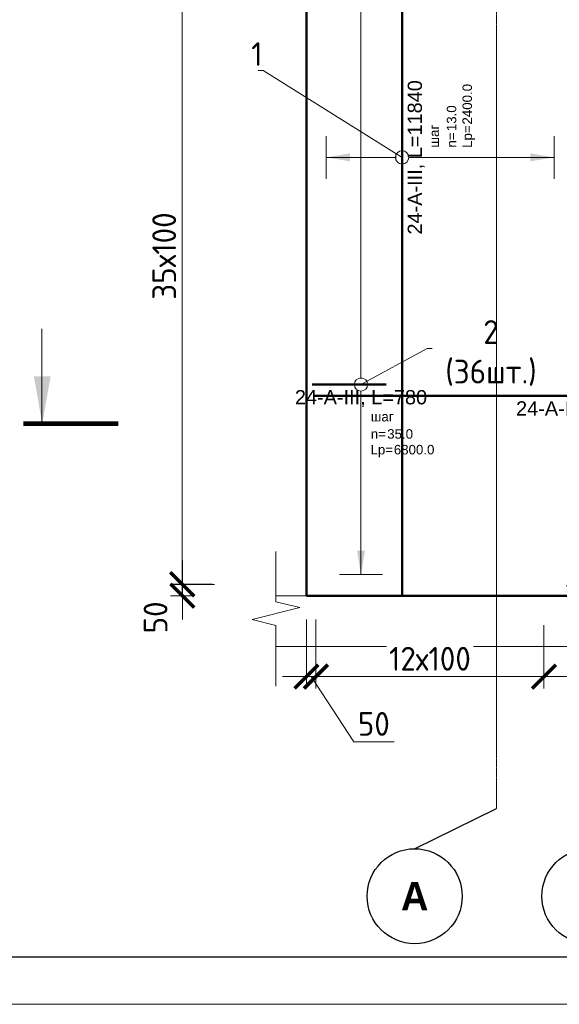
# Model space of a CAD drawing. Header units: millimetres. Extents: x 263826 to 1718326, y -423071 to 70137.
# Tile 452 of 486: x 1053639 to 1059321, y -140557 to -130193. Entities that reach past the tile are written whole.
import ezdxf
from ezdxf import colors
from ezdxf.entities.mleader import LeaderData, LeaderLine
from ezdxf.enums import TextEntityAlignment as Align
from ezdxf.math import Vec2, Vec3

# ---------------------------------------------------------------- set-up
doc = ezdxf.new("R2010")
doc.units = ezdxf.units.MM
doc.set_wipeout_variables(frame=1)
doc.linetypes.add('______5', pattern=[1100, 800, -100, 100, -100])
doc.linetypes.add('осевая', pattern=[50.8, 31.75, -6.35, 6.35, -6.35])
for name, color, linetype, lineweight in [('AF_Stena', 90, 'Continuous', 18), ('KR_Fundament', 253, 'Continuous', 18), ('АрмСтер', 2, 'Continuous', 50), ('Выноски', 20, 'Continuous', 20), ('Оси', 40, '______5', 18), ('подоснова', 151, 'Continuous', 5), ('размер', 1, 'Continuous', 25), ('РАЗМЕРЫ', 1, 'Continuous', 9), ('Текст', 7, 'Continuous', 25), ('ТОНКИЕ', 7, 'Continuous', 9)]:
    doc.layers.add(name, color=color, linetype=linetype, lineweight=lineweight)
doc.layers.add('PDF7_Text', color=7, linetype='Continuous')
doc.layers.add('ТОЛСТЫЕ_ОСНОВНЫЕ', color=6, linetype='Continuous')
doc.layers.add('АрмСтер_атрибуты', color=2, linetype='Continuous', lineweight=0, plot=False)
doc.styles.add('Century Gothic', font='GOTHIC.TTF')
doc.styles.add('GOST-2.304_Type-B', font='GOST_Common.ttf')
doc.styles.add('PDF Times New Roman', font='times.ttf')
doc.styles.get("Standard").update_dxf_attribs({"font": 'arial.ttf'})
doc.styles.add('Аннотативный', font='arial.ttf')
doc.styles.add('ГОСТ', font='GOST_Common.ttf')
doc.dimstyles.new('мой 25', dxfattribs={"dimscale": 100, "dimtxt": 2.5, "dimasz": 2.5, "dimexe": 1.25, "dimexo": 0.625, "dimtad": 1, "dimdec": 0, "dimlfac": 0.5, "dimtxsty": 'GOST-2.304_Type-B', "dimblk": 'ARCHTICK', "dimcen": 2.5, "dimdle": 1.25, "dimaunit": 1, "dimadec": 1, "dimazin": 2, "dimtfac": 1, "dimtdec": 0, "dimtmove": 1, "dimatfit": 3, "dimfxl": 6, "dimfxlon": 1, "dimtfill": 1, "dimlwd": -1, "dimlwe": -1, "dimarcsym": 0})

# ---------------------------------------------------------------- blocks, each defined once
blk = doc.blocks.new('штамп кж1.1')
at = {"layer": 'PDF7_Text', "insert": (410912, -84467), "char_height": 180, "width": 6881.02, "attachment_point": 7, "style": 'PDF Times New Roman'}
blk.add_mtext('\\pi1015.18152;Жилой дом со встроенными помещениями \\P\\pi311.27381;общественно-делового и коммерческого назначения на \\P\\pi667.38051;первом этаже здания и встроенно-пристроенным \\P\\pi874.76335;поликлиническим учреждением (поз. 2.2-2.3)', dxfattribs=at)
at = {"layer": 'Текст', "color": 7, "insert": (411117, -81801), "char_height": 250, "attachment_point": 1, "style": 'ГОСТ'}
blk.add_mtext_dynamic_manual_height_columns('\\pi594.35517;{\\fTimes New Roman|b0|i0|c204|p18;\\C256;Строительство жилого комплекса со  встроенными помещениями \\P\\pi1441.86779;общественного-делового, коммерческого назначения и \\P\\pi41.3631;поликлиническим учреждением по адресу: г. Чита, ул. 1-я Коллективная}', width=11543.07, gutter_width=12.5, heights=[0], dxfattribs=at)
blk = doc.blocks.new('*U46')
at = {"layer": 'ТОЛСТЫЕ_ОСНОВНЫЕ', "color": 6}
blk.add_lwpolyline([(20, 5), (415, 5), (415, 292), (20, 292)], close=True, dxfattribs=at)
at = {"layer": 'ТОНКИЕ'}
blk.add_lwpolyline([(0, 0), (420, 0), (420, 297), (0, 297)], close=True, dxfattribs=at)
blk = doc.blocks.new('*U2588')
at = {"layer": 'РАЗМЕРЫ'}
for p, q in [((112.5, 2400), (-112.5, 2400)), ((112.5, -1000), (-112.5, -1000))]:
    blk.add_line(p, q, dxfattribs=at)
at = {"layer": 'РАЗМЕРЫ', "ltscale": 15}
blk.add_line((0, -1000), (0, 2400), dxfattribs=at)
at = {"layer": 'РАЗМЕРЫ'}
for points in [[(0, 2400), (20.9, 2274.8), (-20.9, 2274.8)], [(0, -1000), (20.9, -874.8), (-20.9, -874.8)]]:
    blk.add_solid(points, dxfattribs=at)
at = {"layer": 'АрмСтер_атрибуты', "color": 215, "ltscale": 15, "style": 'Аннотативный'}
for s, p in [('шаг', (51.4, -194.2)), ('n=', (51.4, -285.1)), ('Lр=', (50.2, -367.8))]:
    blk.add_text(s, height=50, dxfattribs=at).set_placement(p)
at = {"layer": 'АрмСтер_атрибуты', "flags": 9}
for tag, p in [('МАССА', (-505.2, 389.5)), ('ОБОЗНАЧЕНИЕ', (-505.2, 275.6))]:
    blk.add_attdef(tag, p, '', height=75, dxfattribs=at)
at = {"layer": 'АрмСтер_атрибуты', "style": 'Аннотативный', "flags": 8}
blk.add_attdef('ПОЗ', (110, 29.6), '', height=75, dxfattribs=at)
at = {"layer": 'АрмСтер_атрибуты', "color": 215, "style": 'Аннотативный'}
for tag, p, flags in [('ШАГ', (190.9, -194.2), 10), ('КОЛ', (138, -285.1), 8), ('ШИРИНА', (172.9, -367.8), 8)]:
    blk.add_attdef(tag, p, '', height=50, dxfattribs=dict(at, flags=flags))
at = {"linetype": 'Continuous', "lineweight": 0}
blk.add_wipeout([(35, 0), (28.3, 20.6), (10.8, 33.3), (-10.8, 33.3), (-28.3, 20.6), (-35, 0), (-28.3, -20.6), (-10.8, -33.3), (10.8, -33.3), (28.3, -20.6)], dxfattribs=at)
at = {"color": 0, "linetype": 'ByBlock', "lineweight": -2, "ltscale": 100}
blk.add_line((-1439.2, 0), (1120.8, 0), dxfattribs=at)
at = {"layer": 'РАЗМЕРЫ'}
blk.add_circle((0, 0), 35, dxfattribs=at)
at = {"layer": 'АрмСтер_атрибуты', "style": 'Аннотативный', "flags": 8}
blk.add_attdef('НАИМЕНОВАНИЕ', text='', height=75, dxfattribs=at).set_placement((0, -29.3), align=Align.TOP_CENTER)
blk = doc.blocks.new('*U2586')
at = {"layer": 'РАЗМЕРЫ'}
for p, q in [((112.5, 2400), (-112.5, 2400)), ((112.5, -1000), (-112.5, -1000))]:
    blk.add_line(p, q, dxfattribs=at)
at = {"layer": 'РАЗМЕРЫ', "ltscale": 15}
blk.add_line((0, -1000), (0, 2400), dxfattribs=at)
at = {"layer": 'РАЗМЕРЫ'}
for points in [[(0, 2400), (20.9, 2274.8), (-20.9, 2274.8)], [(0, -1000), (20.9, -874.8), (-20.9, -874.8)]]:
    blk.add_solid(points, dxfattribs=at)
at = {"layer": 'АрмСтер_атрибуты', "color": 215, "ltscale": 15, "style": 'Аннотативный'}
for s, p in [('шаг', (51.4, -194.2)), ('n=', (51.4, -285.1)), ('Lр=', (50.2, -367.8))]:
    blk.add_text(s, height=50, dxfattribs=at).set_placement(p)
at = {"layer": 'АрмСтер_атрибуты', "flags": 9}
for tag, p in [('МАССА', (-1033.5, 389.5)), ('ОБОЗНАЧЕНИЕ', (-1033.5, 275.6))]:
    blk.add_attdef(tag, p, '', height=75, dxfattribs=at)
at = {"layer": 'АрмСтер_атрибуты', "style": 'Аннотативный', "flags": 8}
blk.add_attdef('ПОЗ', (110, 29.6), '', height=75, dxfattribs=at)
at = {"layer": 'АрмСтер_атрибуты', "color": 215, "style": 'Аннотативный'}
for tag, p, flags in [('ШАГ', (190.9, -194.2), 10), ('КОЛ', (138, -285.1), 8), ('ШИРИНА', (172.9, -367.8), 8)]:
    blk.add_attdef(tag, p, '', height=50, dxfattribs=dict(at, flags=flags))
at = {"linetype": 'Continuous', "lineweight": 0}
blk.add_wipeout([(35, 0), (28.3, 20.6), (10.8, 33.3), (-10.8, 33.3), (-28.3, 20.6), (-35, 0), (-28.3, -20.6), (-10.8, -33.3), (10.8, -33.3), (28.3, -20.6)], dxfattribs=at)
at = {"color": 0, "linetype": 'ByBlock', "lineweight": -2, "ltscale": 100}
blk.add_line((-257.5, 0), (132.5, 0), dxfattribs=at)
at = {"layer": 'РАЗМЕРЫ'}
blk.add_circle((0, 0), 35, dxfattribs=at)
at = {"layer": 'АрмСтер_атрибуты', "style": 'Аннотативный', "flags": 8}
blk.add_attdef('НАИМЕНОВАНИЕ', text='', height=75, dxfattribs=at).set_placement((0, -29.3), align=Align.TOP_CENTER)
blk = doc.blocks.new('_None')
blk = doc.blocks.new('_ArchTick')
at = {"color": 0, "linetype": 'ByBlock', "const_width": 0.15}
blk.add_lwpolyline([(-0.5, -0.5), (0.5, 0.5)], dxfattribs=at)
blk = doc.blocks.new('*D2640')
at = {"layer": 'DEFPOINTS', "color": 0, "transparency": 16777216}
for p in [(1055752, -136137), (1055353, -136257), (1055506, -136257)]:
    blk.add_point(p, dxfattribs=at)
at = {"layer": 'РАЗМЕРЫ', "color": 0, "linetype": 'Continuous', "transparency": 16777216}
for p, q in [((1055353, -136137), (1055353, -135887)), ((1055689, -136137), (1055228, -136137)), ((1055353, -136137), (1055353, -136257)), ((1055444, -136257), (1055228, -136257)), ((1055353, -136257), (1055353, -136507))]:
    blk.add_line(p, q, dxfattribs=at)
at = {"layer": 'РАЗМЕРЫ', "color": 0, "lineweight": 0, "transparency": 16777216, "insert": (1055070, -136485), "char_height": 250, "attachment_point": 5, "rotation": 90, "style": 'GOST-2.304_Type-B', "bg_fill": 3, "box_fill_scale": 1.1, "bg_fill_color": 256, "bg_fill_true_color": 13158600, "bg_fill_transparency": 0}
blk.add_mtext('50', dxfattribs=at)
at = {"layer": 'РАЗМЕРЫ', "color": 0, "transparency": 16777216, "xscale": 250, "yscale": 250, "zscale": 250}
for p, rotation in [((1055353, -136137), 270), ((1055353, -136257), 90)]:
    blk.add_blockref('_ArchTick', p, dxfattribs=dict(at, rotation=rotation))
blk = doc.blocks.new('*D2638')
at = {"layer": 'DEFPOINTS', "color": 0, "transparency": 16777216}
for p in [(1055349, -129228), (1055847, -129228), (1055731, -136134)]:
    blk.add_point(p, dxfattribs=at)
at = {"layer": 'РАЗМЕРЫ', "color": 0, "linetype": 'Continuous', "transparency": 16777216}
for p, q in [((1055349, -136259), (1055349, -129103)), ((1055785, -129228), (1055224, -129228)), ((1055668, -136134), (1055224, -136134))]:
    blk.add_line(p, q, dxfattribs=at)
at = {"layer": 'РАЗМЕРЫ', "color": 0, "transparency": 16777216, "xscale": 250, "yscale": 250, "zscale": 250}
for p, rotation in [((1055349, -129228), 90), ((1055349, -136134), 270)]:
    blk.add_blockref('_ArchTick', p, dxfattribs=dict(at, rotation=rotation))
at = {"layer": 'РАЗМЕРЫ', "color": 0, "lineweight": 0, "transparency": 16777216, "insert": (1055161, -132681), "char_height": 250, "attachment_point": 5, "rotation": 90, "style": 'GOST-2.304_Type-B', "bg_fill": 3, "box_fill_scale": 1.1, "bg_fill_color": 256, "bg_fill_true_color": 13158600, "bg_fill_transparency": 0}
blk.add_mtext('35х100', dxfattribs=at)
blk = doc.blocks.new('*U2643')
at = {"layer": 'РАЗМЕРЫ'}
for p, q in [((112.5, 400), (-112.5, 400)), ((112.5, -800), (-112.5, -800))]:
    blk.add_line(p, q, dxfattribs=at)
at = {"layer": 'РАЗМЕРЫ', "ltscale": 15}
blk.add_line((0, -800), (0, 400), dxfattribs=at)
at = {"layer": 'РАЗМЕРЫ'}
for points in [[(0, 400), (20.9, 274.8), (-20.9, 274.8)], [(0, -800), (20.9, -674.8), (-20.9, -674.8)]]:
    blk.add_solid(points, dxfattribs=at)
at = {"layer": 'АрмСтер_атрибуты', "color": 215, "ltscale": 15, "style": 'Аннотативный'}
for s, p in [('шаг', (51.4, -194.2)), ('n=', (51.4, -285.1)), ('Lр=', (50.2, -367.8))]:
    blk.add_text(s, height=50, dxfattribs=at).set_placement(p)
at = {"layer": 'АрмСтер_атрибуты', "flags": 9}
for tag, p in [('МАССА', (-1363.3, 189.5)), ('ОБОЗНАЧЕНИЕ', (-1363.3, 75.6))]:
    blk.add_attdef(tag, p, '', height=75, dxfattribs=at)
at = {"layer": 'АрмСтер_атрибуты', "style": 'Аннотативный', "flags": 8}
blk.add_attdef('ПОЗ', (110, 29.6), '', height=75, dxfattribs=at)
at = {"layer": 'АрмСтер_атрибуты', "color": 215, "style": 'Аннотативный'}
for tag, p, flags in [('ШАГ', (190.9, -194.2), 10), ('КОЛ', (138, -285.1), 8), ('ШИРИНА', (172.9, -367.8), 8)]:
    blk.add_attdef(tag, p, '', height=50, dxfattribs=dict(at, flags=flags))
at = {"linetype": 'Continuous', "lineweight": 0}
blk.add_wipeout([(35, 0), (28.3, 20.6), (10.8, 33.3), (-10.8, 33.3), (-28.3, 20.6), (-35, 0), (-28.3, -20.6), (-10.8, -33.3), (10.8, -33.3), (28.3, -20.6)], dxfattribs=at)
at = {"color": 0, "linetype": 'ByBlock', "lineweight": -2, "ltscale": 100}
blk.add_line((-2307.2, 0), (3612.8, 0), dxfattribs=at)
at = {"layer": 'РАЗМЕРЫ'}
blk.add_circle((0, 0), 35, dxfattribs=at)
at = {"layer": 'АрмСтер_атрибуты', "style": 'Аннотативный', "flags": 8}
blk.add_attdef('НАИМЕНОВАНИЕ', text='', height=75, dxfattribs=at).set_placement((0, -29.3), align=Align.TOP_CENTER)
blk = doc.blocks.new('*D3000')
at = {"layer": 'DEFPOINTS', "color": 0, "transparency": 16777216}
for p in [(1056758, -135459), (1059159, -136845), (1059159, -137108)]:
    blk.add_point(p, dxfattribs=at)
at = {"layer": 'РАЗМЕРЫ', "color": 0, "linetype": 'Continuous', "transparency": 16777216}
for p, q in [((1056758, -136508), (1056758, -137233)), ((1059159, -136908), (1059159, -137233)), ((1056633, -137108), (1059284, -137108))]:
    blk.add_line(p, q, dxfattribs=at)
at = {"layer": 'РАЗМЕРЫ', "color": 0, "transparency": 16777216, "xscale": 250, "yscale": 250, "zscale": 250, "rotation": 180}
blk.add_blockref('_ArchTick', (1056758, -137108), dxfattribs=at)
at = {"layer": 'РАЗМЕРЫ', "color": 0, "transparency": 16777216, "xscale": 250, "yscale": 250, "zscale": 250}
blk.add_blockref('_ArchTick', (1059159, -137108), dxfattribs=at)
at = {"layer": 'РАЗМЕРЫ', "color": 0, "lineweight": 0, "transparency": 16777216, "insert": (1057959, -136920), "char_height": 250, "attachment_point": 5, "style": 'GOST-2.304_Type-B', "bg_fill": 3, "box_fill_scale": 1.1, "bg_fill_color": 256, "bg_fill_true_color": 13158600, "bg_fill_transparency": 0}
blk.add_mtext('12х100', dxfattribs=at)
blk = doc.blocks.new('*D3001')
at = {"layer": 'DEFPOINTS', "color": 0, "transparency": 16777216}
for p in [(1061558, -135459, -720), (1059159, -136504), (1061558, -137108)]:
    blk.add_point(p, dxfattribs=at)
at = {"layer": 'РАЗМЕРЫ', "color": 0, "linetype": 'Continuous', "transparency": 16777216}
for p, q in [((1059159, -136566), (1059159, -137233)), ((1061558, -136561), (1061558, -137233)), ((1059034, -137108), (1061683, -137108))]:
    blk.add_line(p, q, dxfattribs=at)
at = {"layer": 'РАЗМЕРЫ', "color": 0, "transparency": 16777216, "xscale": 250, "yscale": 250, "zscale": 250, "rotation": 180}
blk.add_blockref('_ArchTick', (1059159, -137108), dxfattribs=at)
at = {"layer": 'РАЗМЕРЫ', "color": 0, "transparency": 16777216, "xscale": 250, "yscale": 250, "zscale": 250}
blk.add_blockref('_ArchTick', (1061558, -137108), dxfattribs=at)
at = {"layer": 'РАЗМЕРЫ', "color": 0, "lineweight": 0, "transparency": 16777216, "insert": (1060359, -136920), "char_height": 250, "attachment_point": 5, "style": 'GOST-2.304_Type-B', "bg_fill": 3, "box_fill_scale": 1.1, "bg_fill_color": 256, "bg_fill_true_color": 13158600, "bg_fill_transparency": 0}
blk.add_mtext('6х200', dxfattribs=at)
blk = doc.blocks.new('*D3775')
at = {"layer": 'DEFPOINTS', "color": 0, "lineweight": 0, "transparency": 16777216}
for p in [(1056658, -135994), (1056758, -135994), (1056758, -137108)]:
    blk.add_point(p, dxfattribs=at)
at = {"layer": 'РАЗМЕРЫ', "color": 0, "linetype": 'Continuous', "transparency": 16777216}
for p, q in [((1056658, -136508), (1056658, -137233)), ((1056758, -136508), (1056758, -137233)), ((1056658, -137108), (1056408, -137108)), ((1056658, -137108), (1056758, -137108)), ((1056658, -137108), (1056758, -137108)), ((1056708, -137108), (1057156, -137794)), ((1056758, -137108), (1057008, -137108)), ((1057156, -137794), (1057581, -137794))]:
    blk.add_line(p, q, dxfattribs=at)
at = {"layer": 'РАЗМЕРЫ', "color": 0, "transparency": 16777216, "xscale": 250, "yscale": 250, "zscale": 250}
blk.add_blockref('_ArchTick', (1056658, -137108), dxfattribs=at)
at = {"layer": 'РАЗМЕРЫ', "color": 0, "transparency": 16777216, "xscale": 250, "yscale": 250, "zscale": 250, "rotation": 180}
blk.add_blockref('_ArchTick', (1056758, -137108), dxfattribs=at)
at = {"layer": 'РАЗМЕРЫ', "color": 0, "lineweight": 0, "transparency": 16777216, "insert": (1057368, -137606), "char_height": 250, "attachment_point": 5, "style": 'GOST-2.304_Type-B', "bg_fill": 3, "box_fill_scale": 1.1, "bg_fill_color": 256, "bg_fill_true_color": 13158600, "bg_fill_transparency": 0}
blk.add_mtext('50', dxfattribs=at)

msp = doc.modelspace()

# ---------------------------------------------------------------- hatches: boundary and pattern name
at = {"layer": 'Выноски'}
msp.add_hatch(color=256, dxfattribs=at).paths.add_polyline_path([(1053876.83963, -134446.13423), (1053965.00312, -133946.1342), (1053788.67613, -133946.1342)], flags=0)

# ---------------------------------------------------------------- linework, layer by layer
at = {"color": 1}
msp.add_lwpolyline([(1057798.08171, -138919.58448), (1058658.29169, -138495.19147)], dxfattribs=at)
at = {"color": 0, "linetype": 'ByBlock', "lineweight": -2}
for centre in [(1057798.08171, -139419.58448), (1059638.08171, -139419.58448)]:
    msp.add_circle(centre, 500, dxfattribs=at)
at = {"layer": 'AF_Stena', "lineweight": 50}
for p, q in [((1056658.2917, -129096.63883), (1056658.2917, -136256.63883)), ((1056658.2917, -136256.63883), (1061958.29169, -136256.63883))]:
    msp.add_line(p, q, dxfattribs=at)
at = {"layer": 'AF_Stena', "lineweight": 20}
for points in [[(1056338.05714, -136264.04595), (1056338.05714, -135792.18661)], [(1056338.05714, -136264.04595), (1056338.05714, -136319.04615)], [(1056588.05714, -136381.54615), (1056088.05714, -136506.54615)], [(1056338.05714, -136319.04615), (1056588.05714, -136381.54615)], [(1056088.05714, -136506.54615), (1056338.05714, -136569.04615)], [(1056338.05714, -136569.04615), (1056338.05714, -136624.04635)], [(1056338.05714, -136624.04635), (1056338.05714, -137209.73495)]]:
    msp.add_lwpolyline(points, dxfattribs=at)
at = {"layer": 'KR_Fundament', "lineweight": 9}
for p, q in [((1063059.79717, -136256.63883), (1056338.05714, -136256.63883)), ((1056338.05714, -136790.61277), (1063059.79717, -136790.61277))]:
    msp.add_line(p, q, dxfattribs=at)
at = {"layer": 'Выноски'}
msp.add_line((1053873.70177, -134446.13423), (1053873.70177, -133446.13421), dxfattribs=at)
msp.add_lwpolyline([(1054676.83967, -134446.13423, 50, 50, 0), (1053676.83962, -134446.13423, 50, 50, 0)], format="xyseb", dxfattribs=at)
at = {"layer": 'Оси', "color": 16, "linetype": 'осевая', "lineweight": 0, "ltscale": 0.5, "transparency": 33554687}
msp.add_line((1058658.29169, -138495.19147), (1058658.29169, -130252.02683), dxfattribs=at)

# ---------------------------------------------------------------- block references
at = {"xscale": 100, "yscale": 100, "zscale": 100}
msp.add_blockref('*U46', (1051177.41576, -140557.40034), dxfattribs=at)
at = {"layer": 'размер'}
for p in [(386772.76955, -53568.49652, 3100), (522893.71601, -53537.24258), (622629.12858, -53501.68302, 6200), (296861.80983, -53769.4628, 3100), (341774.20345, -53769.4628, 3100), (433578.08002, -53769.4628, 3100), (477895.14991, -53738.20886), (572761.4223, -53769.4628, 3100)]:
    msp.add_blockref('штамп кж1.1', p, dxfattribs=at)

# ---------------------------------------------------------------- texts
at = {"ltscale": 100, "char_height": 250, "width": 17398.1240905, "attachment_point": 1, "style": 'GOST-2.304_Type-B'}
for s, insert in [('\\pi-750,l750,t750,5000;1.^IОбщие примечания см. лист 1\\P2.^IШпильки поз.3 устанавливать с шагом 400 по вертикали и с шагом  400 по горизонтали .\\P3.^IАрмирование пилонов  выполнять отдельными стержнями. Арматуру вязать вязальной проволокой в каждом пересечении.\\P{\\C7;4.^IДиаметр оправки стержня при d<20мм - 5d, при d≥20мм - 8d}', (927749.63121, -130516.14408)), ('\\pi-750,l750,t750,5000;1.^IОбщие примечания см. лист 1\\P2.^IШпильки поз.3 устанавливать с шагом 400 по вертикали и с шагом  400 по горизонтали .\\P3.^IАрмирование пилонов  выполнять отдельными стержнями. Арматуру вязать вязальной проволокой в каждом пересечении.\\P{\\C7;4.^IДиаметр оправки стержня при d<20мм - 5d, при d≥20мм - 8d}', (1027485.04377, -130480.58453, 6200)), ('\\pi-750,l750,t750,5000;1.^IОбщие примечания см. лист 1\\P2.^IШпильки поз.3 устанавливать с шагом 400 по вертикали и с шагом  400 по горизонтали .\\P3.^IАрмирование пилонов  выполнять отдельными стержнями. Арматуру вязать вязальной проволокой в каждом пересечении.\\P{\\C7;4.^IДиаметр оправки стержня при d<20мм - 5d, при d≥20мм - 8d}', (977617.33749, -130748.36431, 3100)), ('\\pi-750,l750,t750,5000;1.^IОбщие примечания см. лист 1\\P2.^IШпильки поз.3 устанавливать с шагом 400 по вертикали и с шагом  400 по горизонтали.\\P3.^IАрмирование пилонов  выполнять отдельными стержнями. Арматуру вязать вязальной проволокой в каждом пересечении.', (882008.30767, -132467.30565))]:
    msp.add_mtext(s, dxfattribs=dict(at, insert=insert))
at = {"layer": 'Оси', "color": 16, "linetype": 'Continuous', "lineweight": 25, "transparency": 33554687, "insert": (1057798.08171, -139419.58448), "char_height": 600, "width": 920, "attachment_point": 5, "style": 'Century Gothic'}
msp.add_mtext('\\A1;{\\fCentury Gothic|i0|b1;\\H300.000000;\\W1.000000;\\C16;А}\\P', dxfattribs=at)
at = {"layer": 'Текст', "color": 7, "char_height": 250, "attachment_point": 1, "style": 'ГОСТ'}
for s, heights, insert in [('\\pi3500;\\P\\pi2444.69697;Общие данные{\\H1.83333x; }', [1500], (448515.39525, -137998.86693)), ('\\pi3500;{\\C256;\\P\\pi2464.39394;Пилон П1 (1ЭТ)}', [1500], (527547.93827, -138202.71786, 3100)), ('\\pi3500;{\\C256;\\P\\pi2439.39394;Пилон П2 (1ЭТ)}', [1500], (572654.78314, -138202.71786, 3100)), ('\\pi3500;{\\C256;\\P\\pi2482.19697;Пилон П3(1ЭТ)}', [1500], (617761.62801, -138202.71786, 3100)), ('\\pi3500;{\\C256;\\P\\pi2469.69697;Пилон П4(1ЭТ)}', [1500], (662807.74067, -138202.71786, 3100)), ('\\pi3500;{\\C256;\\P\\pi2439.39394;Пилон П7 (1ЭТ)}', [1500], (797631.09401, -138202.71786, 3100)), ('\\pi3500;{\\C256;\\P\\pi2376.89394;Пилон П10 (1ЭТ)}', [1500], (933752.04047, -138171.46392)), ('\\pi3500;{\\C256;\\P\\pi2376.89394;Пилон П12 (1ЭТ) }', [1509.18389], (1033487.45303, -138282.16753, 6200)), ('\\pi3500;{\\C256;\\P\\pi2439.39394;Пилон П9 (1ЭТ) }', [1500], (888753.47436, -138372.43021)), ('\\pi3500;{\\C256;\\P\\pi2439.39394;Пилон П5 (1ЭТ) }', [1500], (707720.13429, -138549.9473, 3100)), ('\\pi3500;{\\C256;\\P\\pi2439.39394;Пилон П6 (1ЭТ) }', [1500], (752632.5279, -138549.9473, 3100)), ('\\pi3500;{\\C256;\\P\\pi2439.39394;Пилон П8 (1ЭТ) }', [1500], (844436.40447, -138549.9473, 3100)), ('\\pi3500;{\\C256;\\P\\pi2401.89394;Пилон П11 (1ЭТ) }', [1500], (983619.74675, -138549.9473, 3100))]:
    msp.add_mtext_dynamic_manual_height_columns(s, width=7000, gutter_width=12.5, heights=heights, dxfattribs=dict(at, insert=insert))

# ---------------------------------------------------------------- next in the draw order: block references
at = {"layer": 'АрмСтер', "ltscale": 15}
ref = msp.add_blockref('*U2588', (1059620.1124, -134151.01968), dxfattribs=dict(at, xscale=2, yscale=2, zscale=2))
ref.add_attrib('НАИМЕНОВАНИЕ', '24-A-III, L=5120', dxfattribs={"layer": 'АрмСтер_атрибуты', "height": 150, "style": 'Аннотативный', "flags": 8}).set_placement((1059620.1124, -134209.69737), align=Align.TOP_CENTER)
ref.add_attrib('КОЛ', '35.0', (1059896.21001, -134721.27009), dxfattribs={"layer": 'АрмСтер_атрибуты', "color": 215, "height": 100, "style": 'Аннотативный', "flags": 8})
ref.add_attrib('ШИРИНА', '6800.0', (1059965.88217, -134886.61845), dxfattribs={"layer": 'АрмСтер_атрибуты', "color": 215, "height": 100, "style": 'Аннотативный', "flags": 8})

# ---------------------------------------------------------------- next in the draw order: dimensions: what is measured, and where the dimension line sits
at = {"layer": 'РАЗМЕРЫ', "color": 146, "lineweight": 0, "true_color": 0x006272}
dim = msp.add_linear_dim(base=(1055352.58728, -136256.63883), p1=(1055751.62262, -136136.63883), p2=(1055506.33728, -136256.63883), angle=90, text='50', dimstyle='мой 25', dxfattribs=at)
dim.commit()
dim.dimension.update_dxf_attribs({"geometry": '*D2640', "text_midpoint": (1055257.0837, -136485.4916), "dimtype": 160})

# ---------------------------------------------------------------- next in the draw order: linework, layer by layer
at = {"layer": 'Оси', "color": 16, "linetype": 'осевая', "lineweight": 0, "ltscale": 0.5, "transparency": 33554687}
msp.add_line((1058658.29169, -137753.53738), (1058658.29169, -129510.37273), dxfattribs=at)

# ---------------------------------------------------------------- next in the draw order: block references
at = {"layer": 'АрмСтер', "ltscale": 15}
ref = msp.add_blockref('*U2586', (1057233.01199, -134033.18839), dxfattribs=dict(at, xscale=2, yscale=2, zscale=2))
ref.add_attrib('НАИМЕНОВАНИЕ', '24-A-III, L=780', dxfattribs={"layer": 'АрмСтер_атрибуты', "height": 150, "style": 'Аннотативный', "flags": 8}).set_placement((1057233.01199, -134091.86607), align=Align.TOP_CENTER)
ref.add_attrib('КОЛ', '35.0', (1057509.1096, -134603.4388), dxfattribs={"layer": 'АрмСтер_атрибуты', "color": 215, "height": 100, "style": 'Аннотативный', "flags": 8})
ref.add_attrib('ШИРИНА', '6800.0', (1057578.78176, -134768.78716), dxfattribs={"layer": 'АрмСтер_атрибуты', "color": 215, "height": 100, "style": 'Аннотативный', "flags": 8})

# ---------------------------------------------------------------- next in the draw order: dimensions: what is measured, and where the dimension line sits
at = {"layer": 'РАЗМЕРЫ', "color": 146, "lineweight": 0, "true_color": 0x006272}
dim = msp.add_linear_dim(base=(1055348.99443, -129228.17383), p1=(1055730.66074, -136134.45256), p2=(1055847.01765, -129228.17383), angle=90, text='35х100', dimstyle='мой 25', dxfattribs=at)
dim.commit()
dim.dimension.update_dxf_attribs({"geometry": '*D2638', "text_midpoint": (1055161.49443, -132681.31319)})

# ---------------------------------------------------------------- next in the draw order: leaders
at = {"layer": 'подоснова'}
ml = msp.add_multileader_mtext('Standard', dxfattribs=at)
ml.set_content('2 (36шт.)', color=256, style='GOST-2.304_Type-B')
ml.set_leader_properties(color=256, linetype='ByLayer', lineweight=15)
ml.set_arrow_properties(name='NONE')
ml.build(insert=Vec2(0, 0))
ml.multileader.update_dxf_attribs({"text_left_attachment_type": 6, "text_right_attachment_type": 6, "dogleg_length": 10, "arrow_head_size": 18})
ctx = ml.context
ctx.base_point, ctx.char_height, ctx.arrow_head_size, ctx.landing_gap_size, ctx.plane_origin = Vec3(1057938.99102, -133655.48533), 250, 18, 20, Vec3(1058661.80027, -133043.53143)
ctx.left_attachment, ctx.right_attachment, ctx.text_align_type = 6, 6, 1
notes = []
notes.append((ctx, [(0, (1, 1, 0), (1057928.99102, -133655.48533), (1, 0), 10, [(0, [(1057233.01199, -134033.18839)], 0, [])])]))
ctx.mtext.insert, ctx.mtext.width, ctx.mtext.alignment, ctx.mtext.flow_direction = Vec3(1058601.79405, -133355.48533), 22.8977991, 2, 5
for ctx, leaders in notes:
    for number, flags, end, landing, length, lines in leaders:
        leader = LeaderData()
        leader.index, (leader.has_last_leader_line, leader.has_dogleg_vector, leader.attachment_direction) = number, flags
        leader.last_leader_point, leader.dogleg_vector, leader.dogleg_length = Vec3(end), Vec3(landing), length
        for number, points, colour, breaks in lines:
            line = LeaderLine()
            line.index, line.vertices, line.color, line.breaks = number, Vec3.list(points), colors.encode_raw_color(colour), breaks
            leader.lines.append(line)
        ctx.leaders.append(leader)

# ---------------------------------------------------------------- next in the draw order: block references
at = {"layer": 'АрмСтер', "ltscale": 15}
ref = msp.add_blockref('*U2643', (1057666.13052, -131642.1788), dxfattribs=dict(at, xscale=2, yscale=2, zscale=2, rotation=90))
ref.add_attrib('НАИМЕНОВАНИЕ', '24-A-III, L=11840', dxfattribs={"layer": 'АрмСтер_атрибуты', "height": 150, "rotation": 90, "style": 'Аннотативный', "flags": 8}).set_placement((1057724.8082, -131642.1788), align=Align.TOP_CENTER)
ref.add_attrib('КОЛ', '13.0', (1058236.38092, -131366.08119), dxfattribs={"layer": 'АрмСтер_атрибуты', "color": 215, "height": 100, "rotation": 90, "style": 'Аннотативный', "flags": 8})
ref.add_attrib('ШИРИНА', '2400.0', (1058401.72928, -131296.40903), dxfattribs={"layer": 'АрмСтер_атрибуты', "color": 215, "height": 100, "rotation": 90, "style": 'Аннотативный', "flags": 8})

# ---------------------------------------------------------------- next in the draw order: dimensions: what is measured, and where the dimension line sits
at = {"layer": 'РАЗМЕРЫ', "lineweight": 0}
dim = msp.add_linear_dim(base=(1059159.35196, -137107.94139), p1=(1056758.29209, -135458.97139), p2=(1059159.35196, -136845.30759), angle=180, text='12х100', dimstyle='мой 25', dxfattribs=at)
dim.commit()
dim.dimension.update_dxf_attribs({"geometry": '*D3000', "text_midpoint": (1057958.82202, -136920.44139)})

# ---------------------------------------------------------------- next in the draw order: leaders
at = {"layer": 'подоснова'}
ml = msp.add_multileader_mtext('Standard', dxfattribs=at)
ml.set_content('1', color=256, style='GOST-2.304_Type-B')
ml.set_leader_properties(color=256, linetype='ByLayer', lineweight=15)
ml.set_arrow_properties(name='NONE')
ml.build(insert=Vec2(0, 0))
ml.multileader.update_dxf_attribs({"text_left_attachment_type": 6, "text_right_attachment_type": 6, "dogleg_length": 10, "arrow_head_size": 18})
ctx = ml.context
ctx.base_point, ctx.char_height, ctx.arrow_head_size, ctx.landing_gap_size, ctx.plane_origin = Vec3(1056079.58329, -130729.3209), 250, 18, 20, Vec3(1052412.11883, -127917.5388)
ctx.left_attachment, ctx.right_attachment, ctx.text_align_type = 6, 6, 1
notes = []
notes.append((ctx, [(1, (1, 1, 0), (1056204.58329, -130729.3209), (-1, 0), 10, [(0, [(1057666.13052, -131642.1788)], 0, [])])]))
ctx.mtext.insert, ctx.mtext.width, ctx.mtext.alignment, ctx.mtext.flow_direction = Vec3(1056137.08329, -130429.3209), 22.8977991, 2, 5
for ctx, leaders in notes:
    for number, flags, end, landing, length, lines in leaders:
        leader = LeaderData()
        leader.index, (leader.has_last_leader_line, leader.has_dogleg_vector, leader.attachment_direction) = number, flags
        leader.last_leader_point, leader.dogleg_vector, leader.dogleg_length = Vec3(end), Vec3(landing), length
        for number, points, colour, breaks in lines:
            line = LeaderLine()
            line.index, line.vertices, line.color, line.breaks = number, Vec3.list(points), colors.encode_raw_color(colour), breaks
            leader.lines.append(line)
        ctx.leaders.append(leader)

# ---------------------------------------------------------------- next in the draw order: dimensions: what is measured, and where the dimension line sits
at = {"layer": 'РАЗМЕРЫ', "lineweight": 0}
dim = msp.add_linear_dim(base=(1061558.29237, -137107.94139), p1=(1059159.35196, -136503.79011), p2=(1061558.29237, -135458.76501, -719.99999), angle=180, text='6х200', dimstyle='мой 25', dxfattribs=at)
dim.commit()
dim.dimension.update_dxf_attribs({"geometry": '*D3001', "text_midpoint": (1060358.82217, -136920.44139)})
dim = msp.add_linear_dim(base=(1056758.29209, -137107.94139), p1=(1056658.29277, -135994.42163), p2=(1056758.29209, -135994.42163), angle=180, dimstyle='мой 25', dxfattribs=at)
dim.commit()
dim.dimension.update_dxf_attribs({"geometry": '*D3775', "text_midpoint": (1057218.11971, -137793.52812), "dimtype": 160})

doc.saveas('drawing.dxf')
